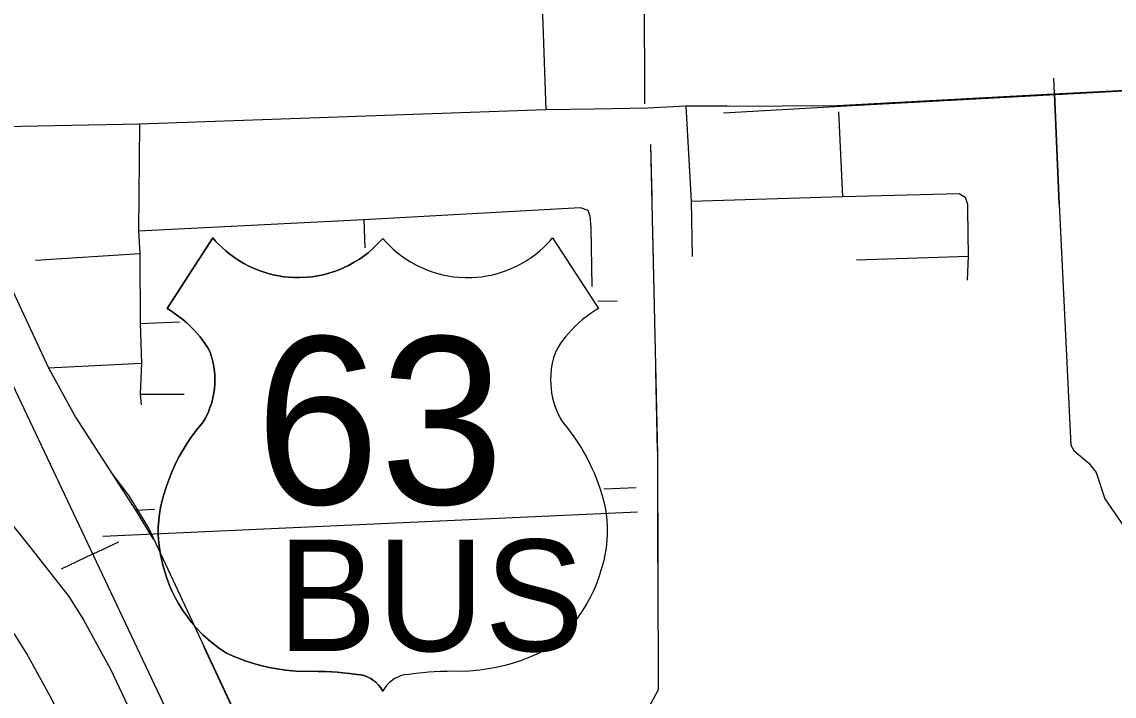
# Model space of a CAD drawing. Extents: x 1671357 to 13005564, y 567358 to 14261451.
# Drawn here: x 12758278.35 to 12758286.19, y 14259892 to 14259896.84 of the extents above; entities that cross this region are included whole.
import ezdxf

# ---------------------------------------------------------------- set-up
doc = ezdxf.new("R2010")
doc.units = 0
for name, color, linetype in [('15', 7, 'Continuous'), ('22', 7, 'Continuous'), ('31', 7, 'Continuous'), ('32', 7, 'Continuous'), ('33', 7, 'Continuous'), ('34', 7, 'Continuous'), ('40', 7, 'Continuous'), ('43', 7, 'Continuous'), ('49', 7, 'Continuous')]:
    doc.layers.add(name, color=color, linetype=linetype)

msp = doc.modelspace()

# ---------------------------------------------------------------- linework, layer by layer
at = {"layer": '15'}
for points in [[(12758276.7346, 14259896.0261), (12758277.5482, 14259894.2829), (12758277.6515, 14259894.0819), (12758277.8139, 14259893.8283), (12758277.944, 14259893.6646), (12758277.9966, 14259893.5851), (12758278.4187, 14259893.0612), (12758278.6892, 14259892.7153), (12758278.793, 14259892.5485), (12758278.9901, 14259892.19), (12758280.6708, 14259888.6279), (12758281.4372, 14259887.05), (12758284.6382, 14259880.3107)], [(12758284.2188, 14259880.09), (12758281.0103, 14259886.845), (12758280.2437, 14259888.4234), (12758278.5681, 14259891.9747), (12758278.3842, 14259892.3092), (12758278.3006, 14259892.4435), (12758278.0478, 14259892.7668), (12758277.614, 14259893.3053), (12758277.5605, 14259893.3861), (12758277.4281, 14259893.5526), (12758277.2406, 14259893.8454), (12758277.1229, 14259894.0744), (12758276.306, 14259895.8247)]]:
    msp.add_lwpolyline(points, dxfattribs=at)
at = {"layer": '22'}
for points in [[(12758280.9405, 14259895.2868), (12758280.9156, 14259895.2588), (12758280.8918, 14259895.2344), (12758280.8647, 14259895.209), (12758280.8355, 14259895.184), (12758280.8072, 14259895.1621), (12758280.773, 14259895.1381), (12758280.7363, 14259895.1152), (12758280.6945, 14259895.0923), (12758280.6415, 14259895.0677), (12758280.6008, 14259895.0518), (12758280.5547, 14259895.037), (12758280.5127, 14259895.026), (12758280.4739, 14259895.018), (12758280.4329, 14259895.0117), (12758280.3953, 14259895.0078), (12758280.3437, 14259895.0054), (12758280.3019, 14259895.0059), (12758280.2654, 14259895.0081), (12758280.2307, 14259895.0118), (12758280.1955, 14259895.0171), (12758280.1513, 14259895.0261), (12758280.1104, 14259895.0368), (12758280.0605, 14259895.053), (12758280.0183, 14259895.0696), (12758279.98, 14259895.0872), (12758279.9448, 14259895.1056), (12758279.9124, 14259895.1247), (12758279.8761, 14259895.1485), (12758279.8429, 14259895.1729), (12758279.8143, 14259895.1963), (12758279.7901, 14259895.2178), (12758279.7655, 14259895.2416), (12758279.7413, 14259895.2671), (12758279.7217, 14259895.2895), (12758279.3938, 14259894.7825), (12758279.4172, 14259894.7685), (12758279.4452, 14259894.7503), (12758279.4716, 14259894.7315), (12758279.5067, 14259894.7041), (12758279.5349, 14259894.6799), (12758279.5598, 14259894.6565), (12758279.5852, 14259894.6308), (12758279.6112, 14259894.6018), (12758279.6299, 14259894.5794), (12758279.6483, 14259894.5556), (12758279.667, 14259894.5295), (12758279.6851, 14259894.5021), (12758279.7019, 14259894.4699), (12758279.7146, 14259894.4304), (12758279.7243, 14259894.3912), (12758279.7315, 14259894.3493), (12758279.7354, 14259894.3105), (12758279.7368, 14259894.2729), (12758279.7358, 14259894.2379), (12758279.7335, 14259894.2096), (12758279.7288, 14259894.1751), (12758279.7225, 14259894.1426), (12758279.7134, 14259894.1075), (12758279.7035, 14259894.0767), (12758279.69, 14259894.042), (12758279.6686, 14259893.9973), (12758279.6468, 14259893.9622), (12758279.6204, 14259893.9306), (12758279.5884, 14259893.8894), (12758279.5623, 14259893.8532), (12758279.538, 14259893.8171), (12758279.5157, 14259893.7817), (12758279.4969, 14259893.7499), (12758279.4804, 14259893.7202), (12758279.462, 14259893.6847), (12758279.4422, 14259893.6434), (12758279.4244, 14259893.603), (12758279.4121, 14259893.5728), (12758279.3976, 14259893.5343), (12758279.3816, 14259893.487), (12758279.3689, 14259893.4478), (12758279.357, 14259893.4049), (12758279.346, 14259893.3551), (12758279.3387, 14259893.3108), (12758279.3334, 14259893.2646), (12758279.3304, 14259893.2142), (12758279.3302, 14259893.1669), (12758279.3324, 14259893.1205), (12758279.338, 14259893.066), (12758279.3464, 14259893.0146), (12758279.3549, 14259892.9755), (12758279.3638, 14259892.9413), (12758279.3751, 14259892.9026), (12758279.3901, 14259892.8545), (12758279.4118, 14259892.7961), (12758279.4304, 14259892.7531), (12758279.452, 14259892.7089), (12758279.4758, 14259892.6655), (12758279.5067, 14259892.6157), (12758279.5386, 14259892.5699), (12758279.5695, 14259892.5301), (12758279.6045, 14259892.4893), (12758279.6499, 14259892.4423), (12758279.6884, 14259892.4067), (12758279.7279, 14259892.3735)], [(12758280.9405, 14259895.2868), (12758280.9654, 14259895.2588), (12758280.9892, 14259895.2344), (12758281.0163, 14259895.209), (12758281.0455, 14259895.184), (12758281.0738, 14259895.1621), (12758281.1079, 14259895.1381), (12758281.1447, 14259895.1152), (12758281.1865, 14259895.0923), (12758281.2395, 14259895.0677), (12758281.2802, 14259895.0518), (12758281.3262, 14259895.037), (12758281.3683, 14259895.026), (12758281.4071, 14259895.018), (12758281.4481, 14259895.0117), (12758281.4857, 14259895.0078), (12758281.5373, 14259895.0054), (12758281.5791, 14259895.0059), (12758281.6156, 14259895.0081), (12758281.6503, 14259895.0118), (12758281.6854, 14259895.0171), (12758281.7297, 14259895.0261), (12758281.7706, 14259895.0368), (12758281.8205, 14259895.053), (12758281.8627, 14259895.0696), (12758281.901, 14259895.0872), (12758281.9361, 14259895.1056), (12758281.9686, 14259895.1247), (12758282.0049, 14259895.1485), (12758282.038, 14259895.1729), (12758282.0667, 14259895.1963), (12758282.0909, 14259895.2178), (12758282.1155, 14259895.2416), (12758282.1397, 14259895.2671), (12758282.1593, 14259895.2895), (12758282.4872, 14259894.7825), (12758282.4638, 14259894.7685), (12758282.4358, 14259894.7503), (12758282.4094, 14259894.7315), (12758282.3742, 14259894.7041), (12758282.3461, 14259894.6799), (12758282.3212, 14259894.6565), (12758282.2958, 14259894.6308), (12758282.2697, 14259894.6018), (12758282.2511, 14259894.5794), (12758282.2327, 14259894.5556), (12758282.214, 14259894.5295), (12758282.1959, 14259894.5021), (12758282.1791, 14259894.4699), (12758282.1664, 14259894.4304), (12758282.1567, 14259894.3912), (12758282.1495, 14259894.3493), (12758282.1455, 14259894.3105), (12758282.1442, 14259894.2729), (12758282.1452, 14259894.2379), (12758282.1475, 14259894.2096), (12758282.1522, 14259894.1751), (12758282.1585, 14259894.1426), (12758282.1676, 14259894.1075), (12758282.1775, 14259894.0767), (12758282.191, 14259894.042), (12758282.2124, 14259893.9973), (12758282.2342, 14259893.9622), (12758282.2606, 14259893.9306), (12758282.2926, 14259893.8894), (12758282.3187, 14259893.8532), (12758282.343, 14259893.8171), (12758282.3653, 14259893.7817), (12758282.384, 14259893.7499), (12758282.4005, 14259893.7202), (12758282.419, 14259893.6847), (12758282.4388, 14259893.6434), (12758282.4566, 14259893.603), (12758282.4689, 14259893.5728), (12758282.4834, 14259893.5343), (12758282.4994, 14259893.487), (12758282.512, 14259893.4478), (12758282.5239, 14259893.4049), (12758282.5349, 14259893.3551), (12758282.5423, 14259893.3108), (12758282.5475, 14259893.2646), (12758282.5506, 14259893.2142), (12758282.5508, 14259893.1669), (12758282.5486, 14259893.1205), (12758282.543, 14259893.066), (12758282.5346, 14259893.0146), (12758282.5261, 14259892.9755), (12758282.5172, 14259892.9413), (12758282.5059, 14259892.9026), (12758282.4909, 14259892.8545), (12758282.4692, 14259892.7961), (12758282.4506, 14259892.7531), (12758282.429, 14259892.7089), (12758282.4051, 14259892.6655), (12758282.3743, 14259892.6157), (12758282.3424, 14259892.5699), (12758282.3115, 14259892.5301), (12758282.2764, 14259892.4893), (12758282.2311, 14259892.4423), (12758282.1926, 14259892.4067), (12758282.153, 14259892.3735)], [(12758279.7279, 14259892.3735), (12758279.7691, 14259892.3424), (12758279.8185, 14259892.3102), (12758279.8805, 14259892.2824), (12758279.953, 14259892.2545), (12758280.0123, 14259892.2353), (12758280.0656, 14259892.2205), (12758280.1259, 14259892.2066), (12758280.1825, 14259892.1962), (12758280.2434, 14259892.1878), (12758280.32, 14259892.1812), (12758280.3787, 14259892.1792), (12758280.4289, 14259892.1794), (12758280.4777, 14259892.1789), (12758280.5265, 14259892.1774), (12758280.5728, 14259892.1751), (12758280.6132, 14259892.1723), (12758280.653, 14259892.169), (12758280.7039, 14259892.1637), (12758280.7537, 14259892.1575), (12758280.7836, 14259892.1533), (12758280.8083, 14259892.1485), (12758280.8381, 14259892.1361), (12758280.8552, 14259892.1267), (12758280.8701, 14259892.1168), (12758280.8906, 14259892.1003), (12758280.9101, 14259892.0805), (12758280.9261, 14259892.06), (12758280.9405, 14259892.0364)], [(12758282.153, 14259892.3735), (12758282.1119, 14259892.3424), (12758282.0625, 14259892.3102), (12758282.0005, 14259892.2824), (12758281.9279, 14259892.2545), (12758281.8686, 14259892.2353), (12758281.8153, 14259892.2205), (12758281.755, 14259892.2066), (12758281.6985, 14259892.1962), (12758281.6376, 14259892.1878), (12758281.561, 14259892.1812), (12758281.5023, 14259892.1792), (12758281.4521, 14259892.1794), (12758281.4033, 14259892.1789), (12758281.3545, 14259892.1774), (12758281.3082, 14259892.1751), (12758281.2678, 14259892.1723), (12758281.228, 14259892.169), (12758281.1771, 14259892.1637), (12758281.1273, 14259892.1575), (12758281.0974, 14259892.1533), (12758281.0727, 14259892.1485), (12758281.0429, 14259892.1361), (12758281.0258, 14259892.1267), (12758281.0109, 14259892.1168), (12758280.9904, 14259892.1003), (12758280.9709, 14259892.0805), (12758280.9549, 14259892.06), (12758280.9405, 14259892.0364)]]:
    msp.add_lwpolyline(points, dxfattribs=at)
at = {"layer": '31'}
msp.add_lwpolyline([(12758300.7419, 14259896.7545), (12758295.5851, 14259896.5934), (12758294.4241, 14259896.5666), (12758291.6983, 14259896.5055), (12758290.7488, 14259896.4859), (12758290.0636, 14259896.4623), (12758289.6453, 14259896.4445), (12758288.9678, 14259896.4061), (12758288.4456, 14259896.3761), (12758287.9695, 14259896.3654), (12758287.2246, 14259896.3737), (12758286.9342, 14259896.3744), (12758286.6997, 14259896.3663), (12758285.9014, 14259896.3246), (12758284.3498, 14259896.2413), (12758283.3844, 14259896.1849)], dxfattribs=at)
at = {"layer": '32'}
for points in [[(12758285.7936, 14259895.5322), (12758285.7552, 14259896.4357)], [(12758282.5492, 14259884.7089), (12758283.0388, 14259884.9829), (12758283.1282, 14259885.021), (12758283.2029, 14259885.0907), (12758283.2263, 14259885.164), (12758283.2275, 14259885.223), (12758283.2096, 14259885.2888), (12758283.1534, 14259885.3624), (12758282.9749, 14259885.5488), (12758282.8675, 14259885.6697), (12758282.763, 14259885.8097), (12758282.6939, 14259885.919), (12758282.5861, 14259886.0931), (12758281.3729, 14259888.6864), (12758279.384, 14259892.9464), (12758279.2631, 14259893.2056), (12758279.1205, 14259893.4391), (12758278.99, 14259893.6115)], [(12758282.7669, 14259893.3206), (12758278.9327, 14259893.1469)]]:
    msp.add_lwpolyline(points, dxfattribs=at)
at = {"layer": '33'}
for points in [[(12758282.727, 14259898.7594), (12758282.6198, 14259898.7853), (12758282.4402, 14259898.7776), (12758282.021, 14259898.7445), (12758282.11, 14259896.2098)], [(12758282.8206, 14259896.2515), (12758282.8183, 14259897.0615)], [(12758283.4084, 14259896.2365), (12758284.2004, 14259896.2409), (12758285.7524, 14259896.3242), (12758286.5521, 14259896.366), (12758286.7905, 14259896.3742), (12758287.0842, 14259896.3735), (12758287.8272, 14259896.3652), (12758287.8384, 14259896.3655)], [(12758283.4084, 14259896.2365), (12758283.1156, 14259896.2364), (12758282.8387, 14259896.2212), (12758282.4565, 14259896.2151), (12758282.11, 14259896.2098), (12758279.1966, 14259896.1064), (12758277.8582, 14259896.0797), (12758277.4696, 14259896.084), (12758277.3765, 14259896.0021), (12758277.2643, 14259895.8319), (12758277.2071, 14259895.7971), (12758276.8933, 14259895.6989)], [(12758283.1154, 14259896.2364), (12758283.1535, 14259895.5527), (12758283.159, 14259895.1574)], [(12758284.2106, 14259896.1957), (12758284.2395, 14259895.5876)], [(12758279.1966, 14259896.1064), (12758279.1894, 14259895.3398), (12758279.1984, 14259895.1747), (12758279.2007, 14259894.6747), (12758279.2091, 14259894.3899), (12758279.1995, 14259894.1689), (12758279.2066, 14259894.0912)], [(12758277.8654, 14259895.8083), (12758278.5426, 14259894.3568)], [(12758283.1535, 14259895.5527), (12758284.2395, 14259895.5876), (12758285.076, 14259895.61), (12758285.1189, 14259895.5833), (12758285.1343, 14259895.5326), (12758285.136, 14259895.4928), (12758285.1389, 14259895.1563), (12758285.1329, 14259894.9868)], [(12758279.1894, 14259895.3398), (12758280.8059, 14259895.4221), (12758282.3578, 14259895.5073), (12758282.4116, 14259895.4887), (12758282.4267, 14259895.4456), (12758282.434, 14259895.3641), (12758282.4414, 14259894.9407)], [(12758280.8059, 14259895.4221), (12758280.8117, 14259895.2196)], [(12758285.1389, 14259895.1563), (12758284.3386, 14259895.1298)], [(12758282.4839, 14259894.8364), (12758282.6231, 14259894.8379)], [(12758279.2007, 14259894.6747), (12758279.4815, 14259894.6874)], [(12758278.541, 14259894.3567), (12758279.2091, 14259894.3899)], [(12758279.1995, 14259894.1689), (12758279.5159, 14259894.1691)]]:
    msp.add_lwpolyline(points, dxfattribs=at)
at = {"layer": '34'}
for points in [[(12758285.7599, 14259896.3246), (12758285.7936, 14259895.5322)], [(12758285.7936, 14259895.5322), (12758285.8767, 14259893.8035), (12758285.8992, 14259893.7645), (12758286.0054, 14259893.674), (12758286.0576, 14259893.6059), (12758286.1206, 14259893.4165), (12758286.2598, 14259893.2171), (12758286.508, 14259893.1725), (12758286.667, 14259893.1755), (12758286.9178, 14259893.2033), (12758287.0489, 14259893.2412), (12758287.2084, 14259893.3203), (12758287.3347, 14259893.3371), (12758287.4759, 14259893.3127), (12758287.9541, 14259893.1388)], [(12758279.1984, 14259895.1747), (12758278.4482, 14259895.1275)], [(12758278.5426, 14259894.3568), (12758278.7369, 14259894.0044)], [(12758278.7369, 14259894.0044), (12758279.1719, 14259893.3281)], [(12758282.759, 14259893.4968), (12758282.5253, 14259893.4862)], [(12758279.3039, 14259893.3402), (12758279.1683, 14259893.3341)], [(12758279.1719, 14259893.3281), (12758279.293, 14259893.1283)], [(12758279.6529, 14259892.3637), (12758280.2334, 14259891.1202)]]:
    msp.add_lwpolyline(points, dxfattribs=at)
at = {"layer": '40'}
for q in [(12758279.0465, 14259893.1091), (12758278.6325, 14259892.9135)]:
    msp.add_line((12758278.8586, 14259893.0203), q, dxfattribs=at)
for points in [[(12758269.4991, 14259912.8286), (12758271.1772, 14259909.2753), (12758281.9587, 14259886.46), (12758282.2577, 14259885.8909), (12758282.4898, 14259885.5566), (12758282.6841, 14259885.3101), (12758282.8583, 14259885.1331), (12758283.067, 14259884.9499), (12758283.2401, 14259884.7995), (12758283.7074, 14259884.5038), (12758289.2302, 14259881.4608), (12758290.2729, 14259880.8897), (12758290.5579, 14259880.6927), (12758290.7357, 14259880.5215), (12758290.967, 14259880.2956), (12758291.1344, 14259880.0574), (12758291.2708, 14259879.837), (12758291.4831, 14259879.3897), (12758291.5755, 14259879.1331), (12758291.6565, 14259878.8761), (12758291.7091, 14259878.6653), (12758292.8707, 14259873.4116), (12758295.1454, 14259863.9183)], [(12758271.1772, 14259909.2753), (12758281.9587, 14259886.46), (12758282.2577, 14259885.8909), (12758282.4898, 14259885.5566), (12758282.6841, 14259885.3101), (12758282.8583, 14259885.1331), (12758283.067, 14259884.9499), (12758283.2401, 14259884.7995), (12758283.7074, 14259884.5038), (12758290.0023, 14259881.0607), (12758290.2729, 14259880.8897), (12758290.5579, 14259880.6927), (12758290.7357, 14259880.5215), (12758290.967, 14259880.2956), (12758291.1344, 14259880.0574), (12758291.2708, 14259879.837), (12758291.4831, 14259879.3897), (12758291.5755, 14259879.1331), (12758291.6565, 14259878.8761), (12758291.7091, 14259878.6653), (12758292.8707, 14259873.4116)]]:
    msp.add_lwpolyline(points, dxfattribs=at)
at = {"layer": '43'}
for points in [[(12758282.8614, 14259895.9604), (12758282.9105, 14259893.7397), (12758282.9163, 14259892.0457), (12758282.8286, 14259891.8822), (12758282.7675, 14259891.8473), (12758282.5663, 14259891.8121), (12758279.922, 14259891.7087), (12758279.6402, 14259891.6073), (12758279.4363, 14259891.5016), (12758279.3309, 14259891.4688)], [(12758282.8614, 14259895.9604), (12758282.8697, 14259895.5855)], [(12758282.8752, 14259895.3355), (12758282.8918, 14259894.5856)], [(12758282.8973, 14259894.3356), (12758282.9101, 14259893.7583)], [(12758282.9119, 14259893.3357), (12758282.9145, 14259892.5856)], [(12758282.9153, 14259892.3355), (12758282.9163, 14259892.0457), (12758282.8286, 14259891.8822), (12758282.7675, 14259891.8473), (12758282.5663, 14259891.8121), (12758282.5662, 14259891.8121)]]:
    msp.add_lwpolyline(points, dxfattribs=at)
at = {"layer": '49'}
for points in [[(12758279.7279, 14259892.3735), (12758279.6884, 14259892.4067), (12758279.6499, 14259892.4423), (12758279.6045, 14259892.4893), (12758279.5695, 14259892.5301), (12758279.5386, 14259892.5699), (12758279.5067, 14259892.6157), (12758279.4758, 14259892.6655), (12758279.452, 14259892.7089), (12758279.4304, 14259892.7531), (12758279.4118, 14259892.7961), (12758279.3901, 14259892.8545), (12758279.3751, 14259892.9026), (12758279.3638, 14259892.9413), (12758279.3549, 14259892.9755), (12758279.3464, 14259893.0146), (12758279.338, 14259893.066), (12758279.3324, 14259893.1205), (12758279.3302, 14259893.1669), (12758279.3304, 14259893.2142), (12758279.3334, 14259893.2646), (12758279.3387, 14259893.3108), (12758279.346, 14259893.3551), (12758279.357, 14259893.4049), (12758279.3689, 14259893.4478), (12758279.3816, 14259893.487), (12758279.3976, 14259893.5343), (12758279.4121, 14259893.5728), (12758279.4244, 14259893.603), (12758279.4422, 14259893.6434), (12758279.462, 14259893.6847), (12758279.4804, 14259893.7202), (12758279.4969, 14259893.7499), (12758279.5157, 14259893.7817), (12758279.538, 14259893.8171), (12758279.5623, 14259893.8532), (12758279.5884, 14259893.8894), (12758279.6204, 14259893.9306), (12758279.6468, 14259893.9622), (12758279.6686, 14259893.9973), (12758279.69, 14259894.042), (12758279.7035, 14259894.0767), (12758279.7134, 14259894.1075), (12758279.7225, 14259894.1426), (12758279.7288, 14259894.1751), (12758279.7335, 14259894.2096), (12758279.7358, 14259894.2379), (12758279.7368, 14259894.2729), (12758279.7354, 14259894.3105), (12758279.7315, 14259894.3493), (12758279.7243, 14259894.3912), (12758279.7146, 14259894.4304), (12758279.7019, 14259894.4699), (12758279.6851, 14259894.5021), (12758279.667, 14259894.5295), (12758279.6483, 14259894.5556), (12758279.6299, 14259894.5794), (12758279.6112, 14259894.6018), (12758279.5852, 14259894.6308), (12758279.5598, 14259894.6565), (12758279.5349, 14259894.6799), (12758279.5067, 14259894.7041), (12758279.4716, 14259894.7315), (12758279.4452, 14259894.7503), (12758279.4172, 14259894.7685), (12758279.3938, 14259894.7825), (12758279.7217, 14259895.2895), (12758279.7413, 14259895.2671), (12758279.7655, 14259895.2416), (12758279.7901, 14259895.2178), (12758279.8143, 14259895.1963), (12758279.8429, 14259895.1729), (12758279.8761, 14259895.1485), (12758279.9124, 14259895.1247), (12758279.9448, 14259895.1056), (12758279.98, 14259895.0872), (12758280.0183, 14259895.0696), (12758280.0605, 14259895.053), (12758280.1104, 14259895.0368), (12758280.1513, 14259895.0261), (12758280.1955, 14259895.0171), (12758280.2307, 14259895.0118), (12758280.2654, 14259895.0081), (12758280.3019, 14259895.0059), (12758280.3437, 14259895.0054), (12758280.3953, 14259895.0078), (12758280.4329, 14259895.0117), (12758280.4739, 14259895.018), (12758280.5127, 14259895.026), (12758280.5547, 14259895.037), (12758280.6008, 14259895.0518), (12758280.6415, 14259895.0677), (12758280.6945, 14259895.0923), (12758280.7363, 14259895.1152), (12758280.773, 14259895.1381), (12758280.8072, 14259895.1621), (12758280.8355, 14259895.184), (12758280.8647, 14259895.209), (12758280.8918, 14259895.2344), (12758280.9156, 14259895.2588), (12758280.9405, 14259895.2868)], [(12758280.9405, 14259895.2868), (12758280.9654, 14259895.2588), (12758280.9892, 14259895.2344), (12758281.0163, 14259895.209), (12758281.0455, 14259895.184), (12758281.0738, 14259895.1621), (12758281.1079, 14259895.1381), (12758281.1447, 14259895.1152), (12758281.1865, 14259895.0923), (12758281.2395, 14259895.0677), (12758281.2802, 14259895.0518), (12758281.3262, 14259895.037), (12758281.3683, 14259895.026), (12758281.4071, 14259895.018), (12758281.4481, 14259895.0117), (12758281.4857, 14259895.0078), (12758281.5373, 14259895.0054), (12758281.5791, 14259895.0059), (12758281.6156, 14259895.0081), (12758281.6503, 14259895.0118), (12758281.6854, 14259895.0171), (12758281.7297, 14259895.0261), (12758281.7706, 14259895.0368), (12758281.8205, 14259895.053), (12758281.8627, 14259895.0696), (12758281.901, 14259895.0872), (12758281.9361, 14259895.1056), (12758281.9686, 14259895.1247), (12758282.0049, 14259895.1485), (12758282.038, 14259895.1729), (12758282.0667, 14259895.1963), (12758282.0909, 14259895.2178), (12758282.1155, 14259895.2416), (12758282.1397, 14259895.2671), (12758282.1593, 14259895.2895), (12758282.4872, 14259894.7825), (12758282.4638, 14259894.7685), (12758282.4358, 14259894.7503), (12758282.4094, 14259894.7315), (12758282.3742, 14259894.7041), (12758282.3461, 14259894.6799), (12758282.3212, 14259894.6565), (12758282.2958, 14259894.6308), (12758282.2697, 14259894.6018), (12758282.2511, 14259894.5794), (12758282.2327, 14259894.5556), (12758282.214, 14259894.5295), (12758282.1959, 14259894.5021), (12758282.1791, 14259894.4699), (12758282.1664, 14259894.4304), (12758282.1567, 14259894.3912), (12758282.1495, 14259894.3493), (12758282.1455, 14259894.3105), (12758282.1442, 14259894.2729), (12758282.1452, 14259894.2379), (12758282.1475, 14259894.2096), (12758282.1522, 14259894.1751), (12758282.1585, 14259894.1426), (12758282.1676, 14259894.1075), (12758282.1775, 14259894.0767), (12758282.191, 14259894.042), (12758282.2124, 14259893.9973), (12758282.2342, 14259893.9622), (12758282.2606, 14259893.9306), (12758282.2926, 14259893.8894), (12758282.3187, 14259893.8532), (12758282.343, 14259893.8171), (12758282.3653, 14259893.7817), (12758282.384, 14259893.7499), (12758282.4005, 14259893.7202), (12758282.419, 14259893.6847), (12758282.4388, 14259893.6434), (12758282.4566, 14259893.603), (12758282.4689, 14259893.5728), (12758282.4834, 14259893.5343), (12758282.4994, 14259893.487), (12758282.512, 14259893.4478), (12758282.5239, 14259893.4049), (12758282.5349, 14259893.3551), (12758282.5423, 14259893.3108), (12758282.5475, 14259893.2646), (12758282.5506, 14259893.2142), (12758282.5508, 14259893.1669), (12758282.5486, 14259893.1205), (12758282.543, 14259893.066), (12758282.5346, 14259893.0146), (12758282.5261, 14259892.9755), (12758282.5172, 14259892.9413), (12758282.5059, 14259892.9026), (12758282.4909, 14259892.8545), (12758282.4692, 14259892.7961), (12758282.4506, 14259892.7531), (12758282.429, 14259892.7089), (12758282.4051, 14259892.6655), (12758282.3743, 14259892.6157), (12758282.3424, 14259892.5699), (12758282.3115, 14259892.5301), (12758282.2764, 14259892.4893), (12758282.2311, 14259892.4423), (12758282.1926, 14259892.4067), (12758282.153, 14259892.3735)], [(12758280.9405, 14259892.0364), (12758280.9261, 14259892.06), (12758280.9101, 14259892.0805), (12758280.8906, 14259892.1003), (12758280.8701, 14259892.1168), (12758280.8552, 14259892.1267), (12758280.8381, 14259892.1361), (12758280.8083, 14259892.1485), (12758280.7836, 14259892.1533), (12758280.7537, 14259892.1575), (12758280.7039, 14259892.1637), (12758280.653, 14259892.169), (12758280.6132, 14259892.1723), (12758280.5728, 14259892.1751), (12758280.5265, 14259892.1774), (12758280.4777, 14259892.1789), (12758280.4289, 14259892.1794), (12758280.3787, 14259892.1792), (12758280.32, 14259892.1812), (12758280.2434, 14259892.1878), (12758280.1825, 14259892.1962), (12758280.1259, 14259892.2066), (12758280.0656, 14259892.2205), (12758280.0123, 14259892.2353), (12758279.953, 14259892.2545), (12758279.8805, 14259892.2824), (12758279.8185, 14259892.3102), (12758279.7691, 14259892.3424), (12758279.7279, 14259892.3735)], [(12758282.153, 14259892.3735), (12758282.1119, 14259892.3424), (12758282.0625, 14259892.3102), (12758282.0005, 14259892.2824), (12758281.9279, 14259892.2545), (12758281.8686, 14259892.2353), (12758281.8153, 14259892.2205), (12758281.755, 14259892.2066), (12758281.6985, 14259892.1962), (12758281.6376, 14259892.1878), (12758281.561, 14259892.1812), (12758281.5023, 14259892.1792), (12758281.4521, 14259892.1794), (12758281.4033, 14259892.1789), (12758281.3545, 14259892.1774), (12758281.3082, 14259892.1751), (12758281.2678, 14259892.1723), (12758281.228, 14259892.169), (12758281.1771, 14259892.1637), (12758281.1273, 14259892.1575), (12758281.0974, 14259892.1533), (12758281.0727, 14259892.1485), (12758281.0429, 14259892.1361), (12758281.0258, 14259892.1267), (12758281.0109, 14259892.1168), (12758280.9904, 14259892.1003), (12758280.9709, 14259892.0805), (12758280.9549, 14259892.06), (12758280.9405, 14259892.0364)]]:
    msp.add_lwpolyline(points, dxfattribs=at)

# ---------------------------------------------------------------- texts
at = {"layer": '22'}
for s, height, p in [('63', 1.20015, (12758280.0263, 14259893.3798)), ('BUS', 0.8001, (12758280.1845, 14259892.3247))]:
    msp.add_text(s, height=height, dxfattribs=at).set_placement(p)
at = {"layer": '49'}
for s, height, p in [('63', 1.20015, (12758280.0263, 14259893.3798)), ('BUS', 0.8001, (12758280.1845, 14259892.3247))]:
    msp.add_text(s, height=height, dxfattribs=at).set_placement(p)

doc.saveas('drawing.dxf')
